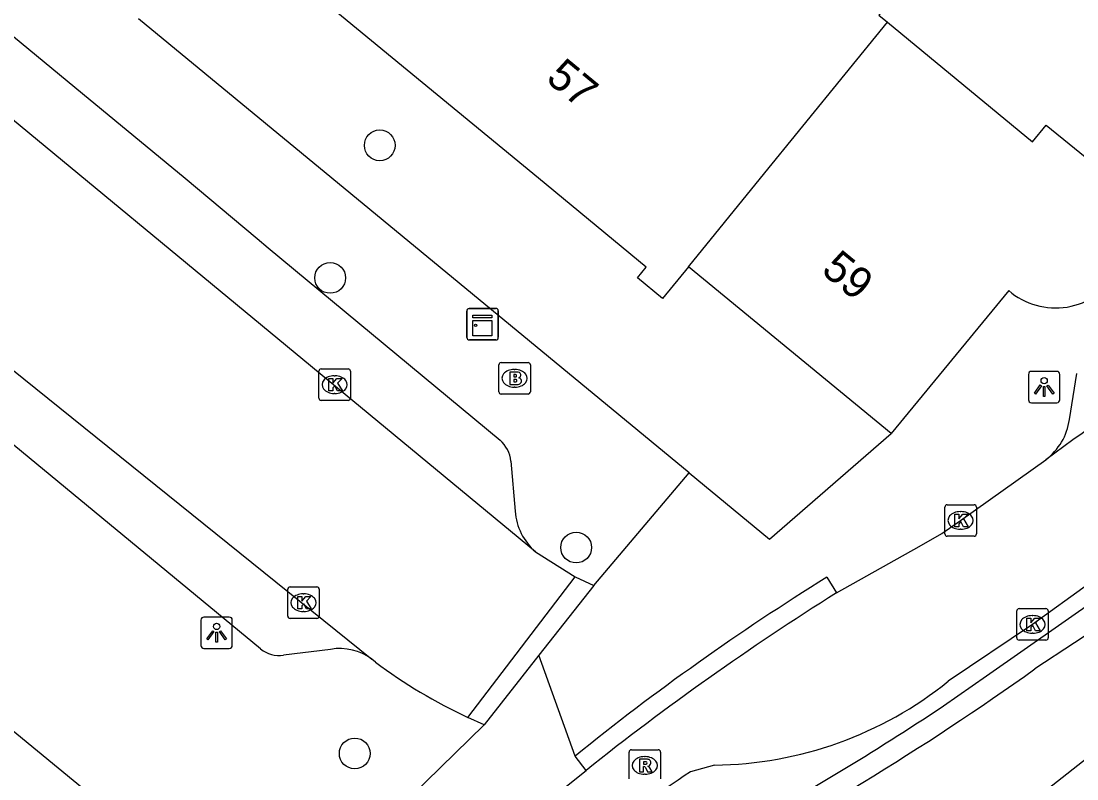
# Model space of a CAD drawing. Extents: x 158352 to 159489, y 383828 to 384597.
# Drawn here: x 159285.57 to 159319.09, y 384230.93 to 384254.99 of the extents above; entities that cross this region are included whole.
import ezdxf

# ---------------------------------------------------------------- set-up
doc = ezdxf.new("R2010")
doc.units = 0
for name, color, linetype in [('IMGEO_Boom', 7, 'Continuous'), ('IMGEO_Brandkraan', 7, 'Continuous'), ('IMGEO_Kast', 7, 'Continuous'), ('IMGEO_Kolk', 7, 'Continuous'), ('IMGEO_Lichtpunt', 7, 'Continuous'), ('IMGEO_Pand', 7, 'Continuous'), ('IMGEO_Pand_nummerreeks', 7, 'Continuous'), ('IMGEO_Rijbaan_lokaal_open', 7, 'Continuous'), ('IMGEO_Rijbaan_regionaal_gesloten', 7, 'Continuous'), ('IMGEO_Rioolput', 7, 'Continuous'), ('IMGEO_Verkeerseiland_open', 7, 'Continuous'), ('IMGEO_Voetpad_open', 7, 'Continuous')]:
    doc.layers.add(name, color=color, linetype=linetype)

msp = doc.modelspace()

# ---------------------------------------------------------------- linework, layer by layer
at = {"layer": 'IMGEO_Boom'}
for centre in [(159296.958, 384251.046), (159295.383, 384246.837), (159303.193, 384238.275), (159296.164, 384231.737)]:
    msp.add_circle(centre, 0.489, dxfattribs=at)
at = {"layer": 'IMGEO_Brandkraan'}
for p, q in [((159300.737, 384243.223), (159300.737, 384244.075)), ((159300.812, 384244.149), (159301.664, 384244.149)), ((159301.738, 384244.075), (159301.738, 384243.223)), ((159301.225, 384243.929), (159301.25, 384243.929)), ((159301.248, 384243.369), (159301.223, 384243.369)), ((159301.664, 384243.149), (159300.812, 384243.149))]:
    msp.add_line(p, q, dxfattribs=at)
for points in [[(159300.737, 384243.223), (159300.737, 384244.075)], [(159300.812, 384244.149), (159301.664, 384244.149)], [(159301.738, 384244.075), (159301.738, 384243.223)], [(159301.085, 384243.849), (159301.085, 384243.449), (159301.298, 384243.449)], [(159301.316, 384243.849), (159301.085, 384243.849)], [(159301.264, 384243.768), (159301.21, 384243.768), (159301.21, 384243.692)], [(159301.21, 384243.692), (159301.263, 384243.692)], [(159301.272, 384243.616), (159301.21, 384243.616), (159301.21, 384243.535)], [(159301.21, 384243.535), (159301.272, 384243.535)], [(159301.664, 384243.149), (159300.812, 384243.149)]]:
    msp.add_lwpolyline(points, dxfattribs=at)
for centre, radius, start, end in [((159300.814, 384244.073), 0.0765, 91.552, 178.448), ((159300.814, 384244.073), 0.0765, 91.552, 178.448), ((159301.662, 384244.073), 0.0765, 1.552, 88.448), ((159301.662, 384244.073), 0.0765, 1.552, 88.448), ((159301.265, 384243.73), 0.0379, 267.8285, 90.9355), ((159301.32, 384243.704), 0.145, 59.4692, 91.5367), ((159301.345, 384243.751), 0.0922, 285.5137, 58.1501), ((159301.273, 384243.575), 0.0404, 269.8759, 90.5077), ((159301.304, 384243.7), 0.251, 268.6676, 293.5347), ((159301.35, 384243.559), 0.105, 301.3115, 78.989), ((159300.814, 384243.225), 0.0765, 181.552, 268.448), ((159300.814, 384243.225), 0.0765, 181.552, 268.448), ((159301.662, 384243.225), 0.0765, 271.552, 358.448), ((159301.662, 384243.225), 0.0765, 271.552, 358.448)]:
    msp.add_arc(centre, radius, start, end, dxfattribs=at)
for centre, major_axis, ratio, start_param, end_param in [((159301.224, 384243.649), (-0.387, 0.002), 0.722429, 4.712389, 7.853982), ((159301.249, 384243.649), (-0.39, 0.002), 0.717154, 1.570796, 4.712389)]:
    msp.add_ellipse(centre, major_axis=major_axis, ratio=ratio, start_param=start_param, end_param=end_param, dxfattribs=at)
at = {"layer": 'IMGEO_Kast'}
for p, q in [((159299.721, 384244.942), (159299.721, 384245.783)), ((159299.721, 384245.783), (159299.721, 384244.942)), ((159299.796, 384245.867), (159300.637, 384245.867)), ((159300.637, 384245.867), (159299.796, 384245.867)), ((159300.721, 384245.792), (159300.721, 384244.951)), ((159300.721, 384244.951), (159300.721, 384245.792)), ((159300.646, 384244.867), (159299.805, 384244.867)), ((159299.805, 384244.867), (159300.646, 384244.867))]:
    msp.add_line(p, q, dxfattribs=at)
for points in [[(159299.916, 384245.657), (159300.516, 384245.657), (159300.516, 384245.572), (159299.916, 384245.572), (159299.916, 384245.657)], [(159299.916, 384245.482), (159300.516, 384245.482), (159300.516, 384244.993), (159299.916, 384244.993), (159299.916, 384245.482)]]:
    msp.add_lwpolyline(points, dxfattribs=at)
msp.add_circle((159300, 384245.331), 0.0377, dxfattribs=at)
for centre, start, end in [((159299.799, 384245.789), 92.4484, 184.2845), ((159299.799, 384245.789), 92.4484, 184.2845), ((159300.643, 384245.789), 2.4484, 94.2845), ((159300.643, 384245.789), 2.4484, 94.2845), ((159299.799, 384244.945), 182.4484, 274.2845), ((159299.799, 384244.945), 182.4484, 274.2845), ((159300.643, 384244.945), 272.4484, 4.2845), ((159300.643, 384244.945), 272.4484, 4.2845)]:
    msp.add_arc(centre, 0.0779, start, end, dxfattribs=at)
at = {"layer": 'IMGEO_Kolk'}
for p, q in [((159295.025, 384243.022), (159295.025, 384243.874)), ((159295.1, 384243.948), (159295.952, 384243.948)), ((159295.513, 384243.728), (159295.538, 384243.728)), ((159296.026, 384243.874), (159296.026, 384243.022)), ((159295.536, 384243.168), (159295.511, 384243.168)), ((159295.952, 384242.948), (159295.1, 384242.948)), ((159314.896, 384238.71), (159314.896, 384239.562)), ((159314.971, 384239.636), (159315.823, 384239.636)), ((159315.384, 384239.416), (159315.409, 384239.416)), ((159315.897, 384239.562), (159315.897, 384238.71)), ((159315.407, 384238.856), (159315.382, 384238.856)), ((159315.823, 384238.636), (159314.971, 384238.636)), ((159294.112, 384237.025), (159294.964, 384237.025)), ((159294.037, 384236.099), (159294.037, 384236.951)), ((159294.525, 384236.805), (159294.55, 384236.805)), ((159295.038, 384236.951), (159295.038, 384236.099)), ((159317.255, 384236.335), (159318.107, 384236.335)), ((159294.964, 384236.025), (159294.112, 384236.025)), ((159294.548, 384236.245), (159294.523, 384236.245)), ((159317.18, 384235.409), (159317.18, 384236.261)), ((159317.668, 384236.115), (159317.693, 384236.115)), ((159318.181, 384236.261), (159318.181, 384235.409)), ((159318.107, 384235.335), (159317.255, 384235.335)), ((159317.691, 384235.555), (159317.666, 384235.555))]:
    msp.add_line(p, q, dxfattribs=at)
for points in [[(159295.025, 384243.022), (159295.025, 384243.874)], [(159295.1, 384243.948), (159295.952, 384243.948)], [(159296.026, 384243.874), (159296.026, 384243.022)], [(159295.346, 384243.648), (159295.469, 384243.648), (159295.469, 384243.497), (159295.599, 384243.648), (159295.763, 384243.648), (159295.617, 384243.497), (159295.77, 384243.248), (159295.618, 384243.248), (159295.533, 384243.412), (159295.469, 384243.345), (159295.469, 384243.248), (159295.346, 384243.248), (159295.346, 384243.648)], [(159295.952, 384242.948), (159295.1, 384242.948)], [(159314.896, 384238.71), (159314.896, 384239.562)], [(159314.971, 384239.636), (159315.823, 384239.636)], [(159315.217, 384239.336), (159315.34, 384239.336), (159315.34, 384239.185), (159315.47, 384239.336), (159315.634, 384239.336), (159315.488, 384239.185), (159315.641, 384238.936), (159315.489, 384238.936), (159315.404, 384239.1), (159315.34, 384239.033), (159315.34, 384238.936), (159315.217, 384238.936), (159315.217, 384239.336)], [(159315.897, 384239.562), (159315.897, 384238.71)], [(159315.823, 384238.636), (159314.971, 384238.636)], [(159294.112, 384237.025), (159294.964, 384237.025)], [(159294.037, 384236.099), (159294.037, 384236.951)], [(159294.358, 384236.725), (159294.481, 384236.725), (159294.481, 384236.574), (159294.611, 384236.725), (159294.775, 384236.725), (159294.629, 384236.574), (159294.782, 384236.325), (159294.63, 384236.325), (159294.545, 384236.489), (159294.481, 384236.422), (159294.481, 384236.325), (159294.358, 384236.325), (159294.358, 384236.725)], [(159295.038, 384236.951), (159295.038, 384236.099)], [(159317.255, 384236.335), (159318.107, 384236.335)], [(159294.964, 384236.025), (159294.112, 384236.025)], [(159317.18, 384235.409), (159317.18, 384236.261)], [(159317.501, 384236.035), (159317.624, 384236.035), (159317.624, 384235.884), (159317.754, 384236.035), (159317.918, 384236.035), (159317.772, 384235.884), (159317.925, 384235.635), (159317.773, 384235.635), (159317.688, 384235.799), (159317.624, 384235.732), (159317.624, 384235.635), (159317.501, 384235.635), (159317.501, 384236.035)], [(159318.181, 384236.261), (159318.181, 384235.409)], [(159318.107, 384235.335), (159317.255, 384235.335)]]:
    msp.add_lwpolyline(points, dxfattribs=at)
for centre, start, end in [((159295.102, 384243.872), 91.552, 178.448), ((159295.102, 384243.872), 91.552, 178.448), ((159295.95, 384243.872), 1.552, 88.448), ((159295.95, 384243.872), 1.552, 88.448), ((159295.102, 384243.024), 181.552, 268.448), ((159295.102, 384243.024), 181.552, 268.448), ((159295.95, 384243.024), 271.552, 358.448), ((159295.95, 384243.024), 271.552, 358.448), ((159314.973, 384239.56), 91.552, 178.448), ((159314.973, 384239.56), 91.552, 178.448), ((159315.821, 384239.56), 1.552, 88.448), ((159315.821, 384239.56), 1.552, 88.448), ((159314.973, 384238.712), 181.552, 268.448), ((159314.973, 384238.712), 181.552, 268.448), ((159315.821, 384238.712), 271.552, 358.448), ((159315.821, 384238.712), 271.552, 358.448), ((159294.114, 384236.949), 91.552, 178.448), ((159294.114, 384236.949), 91.552, 178.448), ((159294.962, 384236.949), 1.552, 88.448), ((159294.962, 384236.949), 1.552, 88.448), ((159317.257, 384236.259), 91.552, 178.448), ((159317.257, 384236.259), 91.552, 178.448), ((159318.105, 384236.259), 1.552, 88.448), ((159318.105, 384236.259), 1.552, 88.448), ((159294.114, 384236.101), 181.552, 268.448), ((159294.114, 384236.101), 181.552, 268.448), ((159294.962, 384236.101), 271.552, 358.448), ((159294.962, 384236.101), 271.552, 358.448), ((159317.257, 384235.411), 181.552, 268.448), ((159317.257, 384235.411), 181.552, 268.448), ((159318.105, 384235.411), 271.552, 358.448), ((159318.105, 384235.411), 271.552, 358.448)]:
    msp.add_arc(centre, 0.0765, start, end, dxfattribs=at)
for centre, major_axis, ratio, start_param, end_param in [((159295.512, 384243.448), (-0.387, 0.002), 0.722429, 4.712389, 7.853982), ((159295.537, 384243.448), (-0.39, 0.002), 0.717154, 1.570796, 4.712389), ((159315.383, 384239.136), (-0.387, 0.002), 0.722429, 4.712389, 7.853982), ((159315.408, 384239.136), (-0.39, 0.002), 0.717154, 1.570796, 4.712389), ((159294.524, 384236.525), (-0.387, 0.002), 0.722429, 4.712389, 7.853982), ((159294.549, 384236.525), (-0.39, 0.002), 0.717154, 1.570796, 4.712389), ((159317.667, 384235.835), (-0.387, 0.002), 0.722429, 4.712389, 7.853982), ((159317.692, 384235.835), (-0.39, 0.002), 0.717154, 1.570796, 4.712389)]:
    msp.add_ellipse(centre, major_axis=major_axis, ratio=ratio, start_param=start_param, end_param=end_param, dxfattribs=at)
at = {"layer": 'IMGEO_Lichtpunt'}
for p, q in [((159317.551, 384243.773), (159317.551, 384242.966)), ((159317.551, 384243.773), (159317.551, 384242.966)), ((159318.453, 384243.868), (159317.645, 384243.868)), ((159318.453, 384243.868), (159317.645, 384243.868)), ((159318.547, 384242.966), (159318.547, 384243.773)), ((159318.547, 384242.966), (159318.547, 384243.773)), ((159317.645, 384242.872), (159318.453, 384242.872)), ((159317.645, 384242.872), (159318.453, 384242.872)), ((159292.182, 384236.067), (159291.374, 384236.067)), ((159292.182, 384236.067), (159291.374, 384236.067)), ((159291.28, 384235.972), (159291.28, 384235.165)), ((159291.28, 384235.972), (159291.28, 384235.165)), ((159292.276, 384235.165), (159292.276, 384235.972)), ((159292.276, 384235.165), (159292.276, 384235.972)), ((159291.374, 384235.071), (159292.182, 384235.071)), ((159291.374, 384235.071), (159292.182, 384235.071))]:
    msp.add_line(p, q, dxfattribs=at)
for points in [[(159317.925, 384243.437), (159317.964, 384243.409), (159317.776, 384243.147), (159317.738, 384243.174), (159317.925, 384243.437)], [(159318.027, 384243.389), (159318.074, 384243.389), (159318.074, 384243.067), (159318.027, 384243.067), (159318.027, 384243.389)], [(159318.137, 384243.409), (159318.175, 384243.436), (159318.362, 384243.174), (159318.323, 384243.146), (159318.137, 384243.409)], [(159291.654, 384235.636), (159291.693, 384235.608), (159291.505, 384235.346), (159291.467, 384235.373), (159291.654, 384235.636)], [(159291.756, 384235.588), (159291.803, 384235.588), (159291.803, 384235.266), (159291.756, 384235.266), (159291.756, 384235.588)], [(159291.866, 384235.608), (159291.904, 384235.635), (159292.091, 384235.373), (159292.052, 384235.345), (159291.866, 384235.608)]]:
    msp.add_lwpolyline(points, dxfattribs=at)
for centre in [(159318.05, 384243.571), (159291.779, 384235.77)]:
    msp.add_circle(centre, 0.0994, dxfattribs=at)
for centre, start, end in [((159317.645, 384243.773), 90, 180), ((159317.645, 384243.773), 90, 180), ((159318.453, 384243.773), 0, 90), ((159318.453, 384243.773), 0, 90), ((159317.645, 384242.966), 180, 270), ((159317.645, 384242.966), 180, 270), ((159318.453, 384242.966), 270, 0), ((159318.453, 384242.966), 270, 360), ((159291.374, 384235.972), 90, 180), ((159291.374, 384235.972), 90, 180), ((159292.182, 384235.972), 0, 90), ((159292.182, 384235.972), 0, 90), ((159291.374, 384235.165), 180, 270), ((159291.374, 384235.165), 180, 270), ((159292.182, 384235.165), 270, 0), ((159292.182, 384235.165), 270, 360)]:
    msp.add_arc(centre, 0.0946, start, end, dxfattribs=at)
at = {"layer": 'IMGEO_Pand'}
for points in [[(159305.895, 384275.185), (159313.352, 384269.026), (159313.873, 384269.658), (159317.975, 384261.445), (159312.803, 384255.183), (159313.076, 384254.957)], [(159306.755, 384247.189), (159305.93, 384246.184), (159305.137, 384246.836), (159305.42, 384247.181), (159302.001, 384250), (159294.139, 384256.483), (159294.317, 384256.697), (159294.741, 384256.347), (159298.013, 384260.308), (159297.72, 384260.55), (159297.972, 384260.855), (159299.94, 384259.229), (159306.226, 384266.84), (159301.932, 384270.387)], [(159306.755, 384247.189), (159309.042, 384250), (159313.076, 384254.957)], [(159313.076, 384254.957), (159317.674, 384251.159), (159318.109, 384251.685), (159320.086, 384250.084)], [(159313.191, 384241.901), (159306.755, 384247.189)], [(159316.923, 384246.435), (159313.191, 384241.901)], [(159282.505, 384234.768), (159287.878, 384230.35)]]:
    msp.add_lwpolyline(points, dxfattribs=at)
msp.add_arc((159318.412, 384248.163), 2.28, 229.2472, 329.3217, dxfattribs=at)
at = {"layer": 'IMGEO_Rijbaan_lokaal_open'}
for points in [[(159301.9, 384238.141), (159225.161, 384301.587)], [(159236.448, 384284.522), (159273.782, 384253.186), (159296.711, 384234.727)], [(159329.688, 384244.338), (159322.899, 384239.582), (159319.463, 384237.121), (159317.68, 384235.836), (159315.006, 384234.032)], [(159311.46, 384236.837), (159314.077, 384238.305), (159314.797, 384238.724), (159315.398, 384239.135), (159318.101, 384241.06)], [(159301.9, 384238.141), (159303.164, 384237.341)], [(159299.753, 384232.877), (159303.164, 384237.341)], [(159303.164, 384237.341), (159303.75, 384237.069)], [(159303.75, 384237.069), (159302.011, 384234.855)], [(159296.822, 384234.635), (159296.711, 384234.727)], [(159302.011, 384234.855), (159300.272, 384232.641)], [(159300.272, 384232.641), (159299.753, 384232.877)], [(159307.586, 384231.37), (159306.82, 384231.15)], [(159302.722, 384230.569), (159303.509, 384231.201)]]:
    msp.add_lwpolyline(points, dxfattribs=at)
for centre, radius, start, end in [((159501.437, 383990.721), 310.293, 124.11072, 126.2173), ((159357.435, 384163.551), 86.513, 122.10163, 128.55958), ((159307.104, 384248.455), 17.225, 233.3513, 244.7384), ((159307.451, 384243.417), 12.048, 270.6398, 308.8321), ((159320.717, 384209.578), 25.66, 122.7902, 131.1036)]:
    msp.add_arc(centre, radius, start, end, dxfattribs=at)
at = {"layer": 'IMGEO_Rijbaan_regionaal_gesloten'}
for points in [[(159353.595, 384256.559), (159347.924, 384253.53), (159341.517, 384250), (159332.305, 384244.477), (159320.267, 384236.076), (159317.754, 384234.42)], [(159355.114, 384253.897), (159347.004, 384249.259), (159339.869, 384245.249), (159333.101, 384240.983), (159319.859, 384231.934), (159310.406, 384224.505), (159304.485, 384219.171), (159298.894, 384213.286), (159293.818, 384207.144), (159288.816, 384200.67), (159286.462, 384197.323), (159281.68, 384189.635), (159276.714, 384180.808)]]:
    msp.add_lwpolyline(points, dxfattribs=at)
msp.add_arc((159266.42, 384306.302), 88.33, 297.04646, 305.53213, dxfattribs=at)
at = {"layer": 'IMGEO_Rioolput'}
for p, q in [((159304.871, 384230.93), (159304.871, 384231.782)), ((159304.946, 384231.856), (159305.798, 384231.856)), ((159305.359, 384231.636), (159305.384, 384231.636)), ((159305.872, 384231.782), (159305.872, 384230.93)), ((159305.382, 384231.076), (159305.357, 384231.076))]:
    msp.add_line(p, q, dxfattribs=at)
for points in [[(159304.871, 384230.93), (159304.871, 384231.782)], [(159304.946, 384231.856), (159305.798, 384231.856)], [(159305.872, 384231.782), (159305.872, 384230.93)], [(159305.46, 384231.554), (159305.208, 384231.556), (159305.208, 384231.156)], [(159305.208, 384231.156), (159305.332, 384231.156), (159305.332, 384231.318), (159305.343, 384231.318)], [(159305.386, 384231.475), (159305.332, 384231.475), (159305.332, 384231.394)], [(159305.332, 384231.394), (159305.384, 384231.394)], [(159305.39, 384231.289), (159305.461, 384231.156), (159305.601, 384231.156), (159305.536, 384231.282)]]:
    msp.add_lwpolyline(points, dxfattribs=at)
for centre, radius, start, end in [((159304.948, 384231.78), 0.0765, 91.552, 178.448), ((159304.948, 384231.78), 0.0765, 91.552, 178.448), ((159305.796, 384231.78), 0.0765, 1.552, 88.448), ((159305.796, 384231.78), 0.0765, 1.552, 88.448), ((159305.342, 384231.265), 0.0533, 26.0293, 88.6989), ((159305.368, 384231.583), 0.19, 274.7715, 282.9687), ((159305.392, 384231.379), 0.0964, 77.0061, 93.1865), ((159305.406, 384231.436), 0.0378, 276.6634, 79.6772), ((159305.459, 384231.444), 0.109, 350.3612, 89.416), ((159305.457, 384231.444), 0.112, 277.5842, 350.9817), ((159305.441, 384231.229), 0.108, 29.5134, 73.7905)]:
    msp.add_arc(centre, radius, start, end, dxfattribs=at)
for centre, major_axis, ratio, start_param, end_param in [((159305.358, 384231.356), (-0.387, 0.002), 0.722429, 4.712389, 7.853982), ((159305.383, 384231.356), (-0.39, 0.002), 0.717154, 1.570796, 4.712389)]:
    msp.add_ellipse(centre, major_axis=major_axis, ratio=ratio, start_param=start_param, end_param=end_param, dxfattribs=at)
at = {"layer": 'IMGEO_Verkeerseiland_open'}
msp.add_lwpolyline([(159314.858, 384233.25), (159316.22, 384234.203), (159319.804, 384236.712), (159323.208, 384239.351), (159329.919, 384243.925)], dxfattribs=at)
msp.add_arc((159264.275, 384309.393), 91.413, 298.62816, 303.59692, dxfattribs=at)
at = {"layer": 'IMGEO_Voetpad_open'}
for points in [[(159229.38, 384300.734), (159241.358, 384290.832), (159287.517, 384252.693), (159290.776, 384250), (159293.064, 384248.09), (159293.416, 384247.796), (159300.775, 384241.686)], [(159306.782, 384240.648), (159295.441, 384250), (159289.298, 384255.066)], [(159293.173, 384235.055), (159281.694, 384244.536), (159274.896, 384250), (159272.572, 384251.868)], [(159318.852, 384242.34), (159319.088, 384243.804)], [(159306.782, 384240.648), (159309.333, 384238.544), (159313.191, 384241.901)], [(159301.123, 384241.017), (159301.258, 384239.429)], [(159303.75, 384237.069), (159306.782, 384240.648)], [(159311.155, 384237.334), (159311.46, 384236.837)], [(159295.399, 384235.043), (159293.901, 384234.854)], [(159303.156, 384231.654), (159302.011, 384234.855)], [(159293.336, 384225.862), (159300.272, 384232.641)], [(159303.509, 384231.201), (159303.156, 384231.654)]]:
    msp.add_lwpolyline(points, dxfattribs=at)
for centre, radius, start, end in [((159316.91, 384242.619), 1.962, 307.3823, 351.8158), ((159300.091, 384240.905), 1.038, 6.1869, 48.7782), ((159303.124, 384239.555), 1.87, 183.8602, 229.1274), ((159352.59, 384170.509), 78.628, 121.80139, 128.95487), ((159293.769, 384235.794), 0.949, 231.1173, 278.0132), ((159295.693, 384233.383), 1.686, 52.8655, 100.0505)]:
    msp.add_arc(centre, radius, start, end, dxfattribs=at)

# ---------------------------------------------------------------- texts
at = {"layer": 'IMGEO_Pand_nummerreeks'}
for s, rotation, p in [('57', 320.4921, (159302.194, 384253.108)), ('59', 320.5925, (159310.935, 384247.017))]:
    msp.add_text(s, height=1, rotation=rotation, dxfattribs=at).set_placement(p)

doc.saveas('drawing.dxf')
